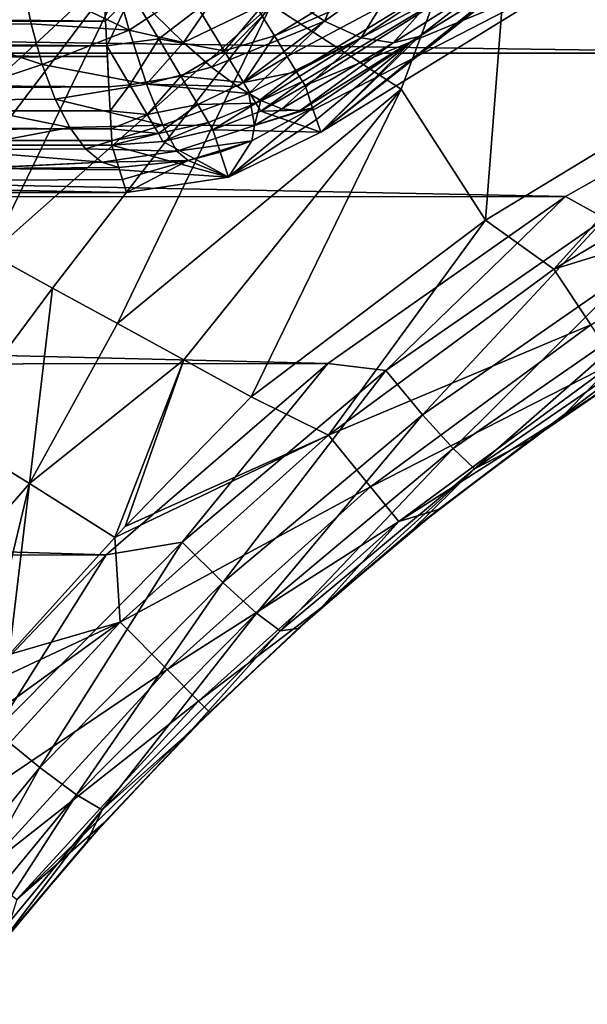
# Model space of a CAD drawing. Header units: metres. Extents: x -104 to 104, y -111 to 38.
# Tile 770 of 848: x 21.11 to 25.25, y -16.93 to -9.74. Entities that reach past the tile are written whole.
import ezdxf

# ---------------------------------------------------------------- set-up
doc = ezdxf.new("R2010")
doc.units = ezdxf.units.M
doc.layers.add('solid_509367_AD153', color=7, linetype='CONTINUOUS')

msp = doc.modelspace()

# ---------------------------------------------------------------- linework, layer by layer
at = {"layer": 'solid_509367_AD153'}
for points in [[(26.327705, -10.100873, 19), (25.414305, -5.484701, 19), (24.766041, -7.913467, 19)], [(22.947355, -9.633344, 19.12536), (23.895781, -10.247494, 19), (24.766041, -7.913467, 19)], [(24.511156, -11.205919, 19), (24.766041, -7.913467, 19), (23.895781, -10.247494, 19)], [(24.511156, -11.205919, 19), (26.327705, -10.100873, 19), (24.766041, -7.913467, 19)], [(22.970797, -9.859602, -14.643127), (24.938831, -8.658772, -14.643127), (22.855658, -9.671851, -14.961401)], [(22.970797, -9.859602, -14.643127), (25.075689, -8.93531, -13.936521), (24.938831, -8.658772, -14.643127)], [(21.097178, -8.856635, 20.092241), (20.066027, -10.994791, 20.092241), (21.971991, -9.223884, 19.495642)], [(23.063219, -10.009925, -14.301331), (25.075689, -8.93531, -13.936521), (22.970797, -9.859602, -14.643127)], [(23.063219, -10.009925, -14.301331), (23.132509, -10.122499, -13.936521), (25.075689, -8.93531, -13.936521)], [(25.075689, -8.93531, -13.936521), (23.132509, -10.122499, -13.936521), (24.473902, -9.411597, -13.178531)], [(20.399841, -9.778029, 8.582768), (20.336533, -9.089787, 8.920916), (21.130432, -9.440571, 8.975268)], [(23.335556, -9.75247, 8.555641), (23.042246, -9.553772, 8.899096), (23.611614, -9.122885, 9.311207)], [(23.335556, -9.75247, 8.555641), (23.611614, -9.122885, 9.311207), (23.943163, -9.322706, 8.985995)], [(28.564024, -9.173207, -18.951962), (26.949268, -9.985374, -18.861515), (-28.472525, -9.21398, -18.948545)], [(-28.472525, -9.21398, -18.948545), (26.949268, -9.985374, -18.861515), (-26.949268, -9.985374, -18.861515)], [(20.066027, -10.994791, 20.092241), (20.468594, -11.21537, 19.766382), (21.971991, -9.223884, 19.495642)], [(20.468594, -11.21537, 19.766382), (20.898083, -11.450701, 19.495642), (21.971991, -9.223884, 19.495642)], [(21.971991, -9.223884, 19.495642), (20.898083, -11.450701, 19.495642), (22.947355, -9.633344, 19.12536)], [(22.308317, -9.909173, 8.7273), (22.094971, -9.698117, 8.925261), (22.735659, -9.284615, 9.176643)], [(22.308317, -9.909173, 8.7273), (22.735659, -9.284615, 9.176643), (23.042246, -9.553772, 8.899096)], [(23.604164, -9.872968, 8.159657), (23.335556, -9.75247, 8.555641), (23.943163, -9.322706, 8.985995)], [(23.604164, -9.872968, 8.159657), (23.943163, -9.322706, 8.985995), (24.258699, -9.436598, 8.607736)], [(21.911497, -9.818044, 8.855684), (21.130432, -9.440571, 8.975268), (21.780434, -9.348162, 9.133026)], [(21.911497, -9.818044, 8.855684), (21.780434, -9.348162, 9.133026), (22.094971, -9.698117, 8.925261)], [(23.132509, -10.122499, -13.936521), (23.176184, -10.193323, -13.562516), (24.473902, -9.411597, -13.178531)], [(23.176184, -10.193323, -13.562516), (23.194445, -10.22304, -13.178531), (24.473902, -9.411597, -13.178531)], [(24.473902, -9.411597, -13.178531), (23.194445, -10.22304, -13.178531), (25.226744, -9.380466)], [(23.254318, -10.398926, -6.34313), (25.226744, -9.380466), (23.194445, -10.22304, -13.178531)], [(23.254318, -10.398926, -6.34313), (23.310114, -10.562106), (25.226744, -9.380466)], [(25.226744, -9.380466), (23.310114, -10.562106), (24.791952, -9.391329, 7.75441)], [(23.310114, -10.562106), (24.681936, -9.456998, 7.675957), (24.791952, -9.391329, 7.75441)], [(24.026901, -9.863764, 7.27264), (24.791952, -9.391329, 7.75441), (24.681936, -9.456998, 7.675957)], [(24.545319, -9.459904, 8.191897), (24.791952, -9.391329, 7.75441), (24.026901, -9.863764, 7.27264)], [(21.739904, -9.752552, -15.24825), (21.72493, -9.458522, -15.49999), (4.025597, -9.567732, -15.414058)], [(20.399841, -9.778029, 8.582768), (21.130432, -9.440571, 8.975268), (21.196682, -9.771515, 8.787728)], [(21.911497, -9.818044, 8.855684), (21.196682, -9.771515, 8.787728), (21.130432, -9.440571, 8.975268)], [(21.932505, -9.554771, -15.414175), (21.72493, -9.458522, -15.49999), (21.739904, -9.752552, -15.24825)], [(23.310114, -10.562106), (24.026901, -9.863764, 7.27264), (24.681936, -9.456998, 7.675957)], [(23.837606, -9.910572, 7.72657), (23.604164, -9.872968, 8.159657), (24.258699, -9.436598, 8.607736)], [(23.837606, -9.910572, 7.72657), (24.258699, -9.436598, 8.607736), (24.545319, -9.459904, 8.191897)], [(23.837606, -9.910572, 7.72657), (24.545319, -9.459904, 8.191897), (24.026901, -9.863764, 7.27264)], [(21.932505, -9.554771, -15.414175), (21.739904, -9.752552, -15.24825), (21.749178, -9.93355, -15.055552)], [(22.12731, -9.8816, -15.071203), (21.932505, -9.554771, -15.414175), (21.749178, -9.93355, -15.055552)], [(22.417925, -9.660748, -15.207088), (21.932505, -9.554771, -15.414175), (22.12731, -9.8816, -15.071203)], [(22.511904, -10.087418, 8.490593), (22.308317, -9.909173, 8.7273), (23.042246, -9.553772, 8.899096)], [(22.511904, -10.087418, 8.490593), (23.042246, -9.553772, 8.899096), (23.335556, -9.75247, 8.555641)], [(21.739904, -9.752552, -15.24825), (4.025597, -9.567732, -15.414058), (3.993805, -9.759717, -15.241243)], [(20.898083, -11.450701, 19.495642), (21.353262, -11.700107, 19.280584), (22.947355, -9.633344, 19.12536)], [(21.353262, -11.700107, 19.280584), (21.825775, -11.959012, 19.12536), (22.947355, -9.633344, 19.12536)], [(22.947355, -9.633344, 19.12536), (21.825775, -11.959012, 19.12536), (23.895781, -10.247494, 19)], [(21.911497, -9.818044, 8.855684), (22.094971, -9.698117, 8.925261), (22.308317, -9.909173, 8.7273)], [(22.603632, -9.967921, -14.775238), (22.417925, -9.660748, -15.207088), (22.12731, -9.8816, -15.071203)], [(22.603632, -9.967921, -14.775238), (22.855658, -9.671851, -14.961401), (22.417925, -9.660748, -15.207088)], [(22.603632, -9.967921, -14.775238), (22.970797, -9.859602, -14.643127), (22.855658, -9.671851, -14.961401)], [(21.749178, -9.93355, -15.055552), (3.993805, -9.759717, -15.241243), (3.964551, -9.935642, -15.053116)], [(21.749178, -9.93355, -15.055552), (21.739904, -9.752552, -15.24825), (3.993805, -9.759717, -15.241243)], [(20.399841, -9.778029, 8.582768), (21.196682, -9.771515, 8.787728), (21.278212, -10.067887, 8.554062)], [(21.911497, -9.818044, 8.855684), (21.278212, -10.067887, 8.554062), (21.196682, -9.771515, 8.787728)], [(22.702013, -10.228891, 8.22011), (22.511904, -10.087418, 8.490593), (23.335556, -9.75247, 8.555641)], [(22.784567, -10.281101, 8.084784), (22.702013, -10.228891, 8.22011), (23.335556, -9.75247, 8.555641)], [(22.784567, -10.281101, 8.084784), (23.335556, -9.75247, 8.555641), (23.604164, -9.872968, 8.159657)], [(20.496313, -10.329058, 8.054477), (20.399841, -9.778029, 8.582768), (21.278212, -10.067887, 8.554062)], [(21.911497, -9.818044, 8.855684), (22.039446, -10.212331, 8.477682), (21.278212, -10.067887, 8.554062)], [(21.911497, -9.818044, 8.855684), (22.308317, -9.909173, 8.7273), (22.039446, -10.212331, 8.477682)], [(22.12731, -9.8816, -15.071203), (21.749178, -9.93355, -15.055552), (21.916977, -10.216411, -14.658484)], [(22.289228, -10.153584, -14.662938), (22.12731, -9.8816, -15.071203), (21.916977, -10.216411, -14.658484)], [(22.039446, -10.212331, 8.477682), (22.308317, -9.909173, 8.7273), (22.511904, -10.087418, 8.490593)], [(22.603632, -9.967921, -14.775238), (22.12731, -9.8816, -15.071203), (22.289228, -10.153584, -14.662938)], [(22.744583, -10.201004, -14.281564), (22.970797, -9.859602, -14.643127), (22.603632, -9.967921, -14.775238)], [(22.744583, -10.201004, -14.281564), (23.063219, -10.009925, -14.301331), (22.970797, -9.859602, -14.643127)], [(22.873077, -10.331589, 7.921209), (22.784567, -10.281101, 8.084784), (23.604164, -9.872968, 8.159657)], [(23.024511, -10.391667, 7.600466), (22.873077, -10.331589, 7.921209), (23.604164, -9.872968, 8.159657)], [(23.024511, -10.391667, 7.600466), (23.604164, -9.872968, 8.159657), (23.837606, -9.910572, 7.72657)], [(23.155285, -10.406383, 7.264422), (23.024511, -10.391667, 7.600466), (23.837606, -9.910572, 7.72657)], [(23.155285, -10.406383, 7.264422), (24.026901, -9.863764, 7.27264), (23.249264, -10.384109, 6.919053)], [(23.155285, -10.406383, 7.264422), (23.837606, -9.910572, 7.72657), (24.026901, -9.863764, 7.27264)], [(23.249264, -10.384109, 6.919053), (24.026901, -9.863764, 7.27264), (23.973038, -9.898455, 7.24406)], [(23.27862, -10.470087, 3.577162), (23.249264, -10.384109, 6.919053), (23.973038, -9.898455, 7.24406)], [(23.310114, -10.562106), (23.27862, -10.470087, 3.577162), (23.973038, -9.898455, 7.24406)], [(23.310114, -10.562106), (23.973038, -9.898455, 7.24406), (24.026901, -9.863764, 7.27264)], [(25.094109, -11.032523, -18.714348), (-26.949268, -9.985374, -18.861515), (26.949268, -9.985374, -18.861515)], [(25.094109, -11.032523, -18.714348), (-25.058313, -11.055702, -18.71109), (-26.949268, -9.985374, -18.861515)], [(21.753204, -10.011206, -14.961402), (3.964551, -9.935642, -15.053116), (3.937857, -10.094446, -14.851059)], [(21.753204, -10.011206, -14.961402), (21.749178, -9.93355, -15.055552), (3.964551, -9.935642, -15.053116)], [(21.764542, -10.230648, -14.644052), (21.749178, -9.93355, -15.055552), (21.753204, -10.011206, -14.961402)], [(21.916977, -10.216411, -14.658484), (21.749178, -9.93355, -15.055552), (21.764542, -10.230648, -14.644052)], [(22.744583, -10.201004, -14.281564), (22.603632, -9.967921, -14.775238), (22.289228, -10.153584, -14.662938)], [(25.382408, -11.191574, -18.662779), (25.094109, -11.032523, -18.714348), (26.949268, -9.985374, -18.861515)], [(21.764542, -10.230648, -14.644052), (21.753204, -10.011206, -14.961402), (3.937857, -10.094446, -14.851059)], [(22.744583, -10.201004, -14.281564), (23.132509, -10.122499, -13.936521), (23.063219, -10.009925, -14.301331)], [(21.764542, -10.230648, -14.644052), (3.937857, -10.094446, -14.851059), (3.914363, -10.235183, -14.636473)], [(20.496313, -10.329058, 8.054477), (21.278212, -10.067887, 8.554062), (21.373074, -10.322621, 8.279844)], [(22.039446, -10.212331, 8.477682), (21.373074, -10.322621, 8.279844), (21.278212, -10.067887, 8.554062)], [(22.039446, -10.212331, 8.477682), (22.511904, -10.087418, 8.490593), (22.702013, -10.228891, 8.22011)], [(22.834949, -10.350395, -13.74349), (23.132509, -10.122499, -13.936521), (22.744583, -10.201004, -14.281564)], [(22.834949, -10.350395, -13.74349), (23.176184, -10.193323, -13.562516), (23.132509, -10.122499, -13.936521)], [(25.0091, -11.562736, 18.885818), (26.327705, -10.100873, 19), (24.511156, -11.205919, 19)], [(25.0091, -11.562736, 18.885818), (26.763876, -10.518106, 18.885818), (26.327705, -10.100873, 19)], [(22.289228, -10.153584, -14.662938), (21.916977, -10.216411, -14.658484), (22.043577, -10.433118, -14.202438)], [(22.412067, -10.360126, -14.201756), (22.289228, -10.153584, -14.662938), (22.043577, -10.433118, -14.202438)], [(22.744583, -10.201004, -14.281564), (22.289228, -10.153584, -14.662938), (22.412067, -10.360126, -14.201756)], [(22.834949, -10.350395, -13.74349), (22.744583, -10.201004, -14.281564), (22.412067, -10.360126, -14.201756)], [(22.834949, -10.350395, -13.74349), (22.870913, -10.409814, -13.180808), (23.176184, -10.193323, -13.562516)], [(23.176184, -10.193323, -13.562516), (22.870913, -10.409814, -13.180808), (23.194445, -10.22304, -13.178531)], [(21.764542, -10.230648, -14.644052), (3.914363, -10.235183, -14.636473), (3.894193, -10.356903, -14.410979)], [(21.773577, -10.407473, -14.301332), (21.764542, -10.230648, -14.644052), (3.894193, -10.356903, -14.410979)], [(22.039446, -10.212331, 8.477682), (22.157202, -10.511443, 8.017916), (21.373074, -10.322621, 8.279844)], [(21.916977, -10.216411, -14.658484), (21.764542, -10.230648, -14.644052), (21.773577, -10.407473, -14.301332)], [(22.043577, -10.433118, -14.202438), (21.916977, -10.216411, -14.658484), (21.773577, -10.407473, -14.301332)], [(21.825775, -11.959012, 19.12536), (22.310553, -12.224636, 19.031439), (23.895781, -10.247494, 19)], [(22.039446, -10.212331, 8.477682), (22.702013, -10.228891, 8.22011), (22.784567, -10.281101, 8.084784)], [(22.039446, -10.212331, 8.477682), (22.784567, -10.281101, 8.084784), (22.157202, -10.511443, 8.017916)], [(22.310553, -12.224636, 19.031439), (22.801504, -12.493655, 19), (23.895781, -10.247494, 19)], [(24.511156, -11.205919, 19), (23.895781, -10.247494, 19), (22.801504, -12.493655, 19)], [(22.870913, -10.409814, -13.180808), (23.254318, -10.398926, -6.34313), (23.194445, -10.22304, -13.178531)], [(20.496313, -10.329058, 8.054477), (21.373074, -10.322621, 8.279844), (21.479008, -10.529638, 7.971615)], [(20.616806, -10.690676, 7.386085), (20.496313, -10.329058, 8.054477), (21.479008, -10.529638, 7.971615)], [(22.157202, -10.511443, 8.017916), (21.479008, -10.529638, 7.971615), (21.373074, -10.322621, 8.279844)], [(22.825014, -10.514986, 7.536362), (22.157202, -10.511443, 8.017916), (22.784567, -10.281101, 8.084784)], [(22.825014, -10.514986, 7.536362), (22.784567, -10.281101, 8.084784), (22.873077, -10.331589, 7.921209)], [(22.825014, -10.514986, 7.536362), (22.873077, -10.331589, 7.921209), (23.024511, -10.391667, 7.600466)], [(21.773577, -10.407473, -14.301332), (3.894193, -10.356903, -14.410979), (3.877223, -10.458802, -14.176269)], [(21.780291, -10.538837, -13.938871), (21.773577, -10.407473, -14.301332), (3.877223, -10.458802, -14.176269)], [(22.043577, -10.433118, -14.202438), (21.773577, -10.407473, -14.301332), (21.780291, -10.538837, -13.938871)], [(22.412067, -10.360126, -14.201756), (22.043577, -10.433118, -14.202438), (22.12525, -10.573157, -13.703609)], [(22.490992, -10.492941, -13.702319), (22.412067, -10.360126, -14.201756), (22.12525, -10.573157, -13.703609)], [(22.834949, -10.350395, -13.74349), (22.412067, -10.360126, -14.201756), (22.490992, -10.492941, -13.702319)], [(22.834949, -10.350395, -13.74349), (22.490992, -10.492941, -13.702319), (22.522781, -10.54643, -13.181573)], [(22.834949, -10.350395, -13.74349), (22.522781, -10.54643, -13.181573), (22.870913, -10.409814, -13.180808)], [(22.870913, -10.409814, -13.180808), (22.522781, -10.54643, -13.181573), (23.310114, -10.562106)], [(22.635113, -10.889918, 0.000006), (23.249264, -10.384109, 6.919053), (23.27862, -10.470087, 3.577162)], [(22.806322, -10.625669, 6.922114), (23.249264, -10.384109, 6.919053), (22.635113, -10.889918, 0.000006)], [(22.825014, -10.514986, 7.536362), (23.249264, -10.384109, 6.919053), (22.806322, -10.625669, 6.922114)], [(22.825014, -10.514986, 7.536362), (23.155285, -10.406383, 7.264422), (23.249264, -10.384109, 6.919053)], [(22.825014, -10.514986, 7.536362), (23.024511, -10.391667, 7.600466), (23.155285, -10.406383, 7.264422)], [(22.870913, -10.409814, -13.180808), (23.310114, -10.562106), (23.254318, -10.398926, -6.34313)], [(21.780291, -10.538837, -13.938871), (3.877223, -10.458802, -14.176269), (3.863715, -10.540281, -13.933897)], [(22.12525, -10.573157, -13.703609), (22.043577, -10.433118, -14.202438), (21.780291, -10.538837, -13.938871)], [(22.635113, -10.889918, 0.000006), (23.27862, -10.470087, 3.577162), (23.310114, -10.562106)], [(21.780291, -10.538837, -13.938871), (3.863715, -10.540281, -13.933897), (3.853759, -10.600803, -13.685574)], [(21.784533, -10.622641, -13.562516), (21.780291, -10.538837, -13.938871), (3.853759, -10.600803, -13.685574)], [(20.616806, -10.690676, 7.386085), (21.479008, -10.529638, 7.971615), (21.593485, -10.684002, 7.636727)], [(22.157202, -10.511443, 8.017916), (21.593485, -10.684002, 7.636727), (21.479008, -10.529638, 7.971615)], [(22.157202, -10.511443, 8.017916), (22.258833, -10.700317, 7.499537), (21.593485, -10.684002, 7.636727)], [(22.12525, -10.573157, -13.703609), (21.780291, -10.538837, -13.938871), (21.784533, -10.622641, -13.562516)], [(22.490992, -10.492941, -13.702319), (22.12525, -10.573157, -13.703609), (22.158169, -10.629605, -13.180805)], [(22.825014, -10.514986, 7.536362), (22.258833, -10.700317, 7.499537), (22.157202, -10.511443, 8.017916)], [(22.490992, -10.492941, -13.702319), (22.158169, -10.629605, -13.180805), (22.522781, -10.54643, -13.181573)], [(22.635113, -10.889918, 0.000006), (22.522781, -10.54643, -13.181573), (22.158169, -10.629605, -13.180805)], [(22.825014, -10.514986, 7.536362), (22.806322, -10.625669, 6.922114), (22.258833, -10.700317, 7.499537)], [(22.635113, -10.889918, 0.000006), (23.310114, -10.562106), (22.522781, -10.54643, -13.181573)], [(26.992298, -10.948271, 18.560244), (26.763876, -10.518106, 18.885818), (25.0091, -11.562736, 18.885818)], [(21.784533, -10.622641, -13.562516), (3.844235, -10.65748, -13.178531), (21.786354, -10.65748, -13.178531)], [(21.784533, -10.622641, -13.562516), (3.847265, -10.63995, -13.433172), (3.844235, -10.65748, -13.178531)], [(21.784533, -10.622641, -13.562516), (3.853759, -10.600803, -13.685574), (3.847265, -10.63995, -13.433172)], [(22.12525, -10.573157, -13.703609), (21.784533, -10.622641, -13.562516), (21.786354, -10.65748, -13.178531)], [(22.12525, -10.573157, -13.703609), (21.786354, -10.65748, -13.178531), (22.158169, -10.629605, -13.180805)], [(22.635113, -10.889918, 0.000006), (22.158169, -10.629605, -13.180805), (21.786354, -10.65748, -13.178531)], [(22.258833, -10.700317, 7.499537), (22.806322, -10.625669, 6.922114), (22.342262, -10.769701, 6.922131)], [(22.342262, -10.769701, 6.922131), (22.806322, -10.625669, 6.922114), (22.576212, -10.709462, 6.92286)], [(22.576212, -10.709462, 6.92286), (22.806322, -10.625669, 6.922114), (22.635113, -10.889918, 0.000006)], [(21.893227, -11.002572), (3.844235, -10.65748, -13.178531), (3.499143, -11.002572)], [(21.841686, -10.836474, -6.343018), (21.786354, -10.65748, -13.178531), (3.844235, -10.65748, -13.178531)], [(21.893227, -11.002572), (21.841686, -10.836474, -6.343018), (3.844235, -10.65748, -13.178531)], [(20.616806, -10.690676, 7.386085), (21.593485, -10.684002, 7.636727), (21.713779, -10.782029, 7.283168)], [(20.616806, -10.690676, 7.386085), (21.713779, -10.782029, 7.283168), (20.751848, -10.828656, 6.641597)], [(22.258833, -10.700317, 7.499537), (21.713779, -10.782029, 7.283168), (21.593485, -10.684002, 7.636727)], [(22.258833, -10.700317, 7.499537), (22.342262, -10.769701, 6.922131), (21.713779, -10.782029, 7.283168)], [(22.635113, -10.889918, 0.000006), (21.786354, -10.65748, -13.178531), (21.841686, -10.836474, -6.343018)], [(21.713779, -10.782029, 7.283168), (22.342262, -10.769701, 6.922131), (21.837025, -10.821421, 6.917885)], [(22.342262, -10.769701, 6.922131), (21.864138, -10.908901, 3.577162), (21.837025, -10.821421, 6.917885)], [(22.342262, -10.769701, 6.922131), (21.893227, -11.002572), (21.864138, -10.908901, 3.577162)], [(22.342262, -10.769701, 6.922131), (22.635113, -10.889918, 0.000006), (21.893227, -11.002572)], [(22.342262, -10.769701, 6.922131), (22.576212, -10.709462, 6.92286), (22.635113, -10.889918, 0.000006)], [(20.796463, -10.828452, 6.649361), (21.837025, -10.821421, 6.917885), (3.499143, -11.002572)], [(21.864138, -10.908901, 3.577162), (3.499143, -11.002572), (21.837025, -10.821421, 6.917885)], [(21.713779, -10.782029, 7.283168), (20.796463, -10.828452, 6.649361), (20.751848, -10.828656, 6.641597)], [(21.713779, -10.782029, 7.283168), (21.837025, -10.821421, 6.917885), (20.796463, -10.828452, 6.649361)], [(22.635113, -10.889918, 0.000006), (21.841686, -10.836474, -6.343018), (21.893227, -11.002572)], [(21.864138, -10.908901, 3.577162), (21.893227, -11.002572), (3.499143, -11.002572)], [(25.278366, -11.968587, 18.560244), (26.992298, -10.948271, 18.560244), (25.0091, -11.562736, 18.885818)], [(25.094109, -11.032523, -18.714348), (23.361099, -12.251244, -18.543068), (-25.058313, -11.055702, -18.71109)], [(23.361099, -12.251244, -18.543068), (-23.297436, -12.301003, -18.536074), (-25.058313, -11.055702, -18.71109)], [(23.784292, -12.302336, -18.504496), (23.361099, -12.251244, -18.543068), (25.094109, -11.032523, -18.714348)], [(25.382408, -11.191574, -18.662779), (23.784292, -12.302336, -18.504496), (25.094109, -11.032523, -18.714348)], [(23.364506, -12.773437, 18.885818), (24.511156, -11.205919, 19), (22.801504, -12.493655, 19)], [(23.364506, -12.773437, 18.885818), (25.0091, -11.562736, 18.885818), (24.511156, -11.205919, 19)], [(24.051022, -12.62472, -18.291731), (23.784292, -12.302336, -18.504496), (25.382408, -11.191574, -18.662779)], [(25.616535, -11.538247, -18.449839), (24.051022, -12.62472, -18.291731), (25.382408, -11.191574, -18.662779)], [(20.572428, -12.749293, 19.31904), (21.353262, -11.700107, 19.280584), (20.898083, -11.450701, 19.495642)], [(25.278366, -11.968587, 18.560244), (25.0091, -11.562736, 18.885818), (23.364506, -12.773437, 18.885818)], [(24.27356, -12.872108, -17.96064), (24.051022, -12.62472, -18.291731), (25.616535, -11.538247, -18.449839)], [(25.812473, -11.806848, -18.118475), (24.27356, -12.872108, -17.96064), (25.616535, -11.538247, -18.449839)], [(21.184557, -13.127048, 19.102432), (21.353262, -11.700107, 19.280584), (20.572428, -12.749293, 19.31904)], [(21.184557, -13.127048, 19.102432), (21.825775, -11.959012, 19.12536), (21.353262, -11.700107, 19.280584)], [(24.430113, -13.020271, -17.543648), (24.27356, -12.872108, -17.96064), (25.812473, -11.806848, -18.118475)], [(25.951033, -11.971071, -17.701136), (24.430113, -13.020271, -17.543648), (25.812473, -11.806848, -18.118475)], [(21.184557, -13.127048, 19.102432), (22.310553, -12.224636, 19.031439), (21.825775, -11.959012, 19.12536)], [(23.672049, -13.15111, 18.560244), (25.278366, -11.968587, 18.560244), (23.364506, -12.773437, 18.885818)], [(25.458147, -12.239565, 18.072937), (25.278366, -11.968587, 18.560244), (23.672049, -13.15111, 18.560244)], [(25.951033, -11.971071, -17.701136), (24.836384, -12.809396, -17.12038), (24.430113, -13.020271, -17.543648)], [(25.951033, -11.971071, -17.701136), (25.734715, -12.194516, -17.212904), (24.836384, -12.809396, -17.12038)], [(25.990179, -12.032409, 17.5), (25.060547, -12.649175, 17.5), (25.734715, -12.194516, -17.212904)], [(25.458147, -12.239565, 18.072937), (25.060547, -12.649175, 17.5), (25.990179, -12.032409, 17.5)], [(25.060547, -12.649175, 17.5), (24.836384, -12.809396, -17.12038), (25.734715, -12.194516, -17.212904)], [(23.361099, -12.251244, -18.543068), (21.743666, -13.646845, -18.346928), (-23.297436, -12.301003, -18.536074)], [(21.184557, -13.127048, 19.102432), (21.80637, -13.521348, 18.996389), (22.310553, -12.224636, 19.031439)], [(22.29818, -13.553943, -18.326021), (21.743666, -13.646845, -18.346928), (23.361099, -12.251244, -18.543068)], [(22.310553, -12.224636, 19.031439), (21.80637, -13.521348, 18.996389), (21.882647, -13.439565, 18.996845)], [(22.310553, -12.224636, 19.031439), (21.882647, -13.439565, 18.996845), (22.801504, -12.493655, 19)], [(23.784292, -12.302336, -18.504496), (22.29818, -13.553943, -18.326021), (23.361099, -12.251244, -18.543068)], [(23.877386, -13.403273, 18.072937), (25.458147, -12.239565, 18.072937), (23.672049, -13.15111, 18.560244)], [(23.877386, -13.403273, 18.072937), (25.060547, -12.649175, 17.5), (25.458147, -12.239565, 18.072937)], [(21.743666, -13.646845, -18.346928), (-21.65933, -13.728402, -18.335466), (-23.297436, -12.301003, -18.536074)], [(22.594864, -13.849128, -18.113445), (22.29818, -13.553943, -18.326021), (23.784292, -12.302336, -18.504496)], [(24.051022, -12.62472, -18.291731), (22.594864, -13.849128, -18.113445), (23.784292, -12.302336, -18.504496)], [(23.364506, -12.773437, 18.885818), (22.801504, -12.493655, 19), (21.882647, -13.439565, 18.996845)], [(22.84153, -14.072897, -17.782648), (22.594864, -13.849128, -18.113445), (24.051022, -12.62472, -18.291731)], [(24.27356, -12.872108, -17.96064), (22.84153, -14.072897, -17.782648), (24.051022, -12.62472, -18.291731)], [(23.877386, -13.403273, 18.072937), (24.166746, -13.316822, 17.5), (25.060547, -12.649175, 17.5)], [(25.060547, -12.649175, 17.5), (24.166746, -13.316822, 17.5), (24.836384, -12.809396, -17.12038)], [(21.184557, -13.127048, 19.102432), (20.572428, -12.749293, 19.31904), (20.250351, -14.203697, 19.122278)], [(23.364506, -12.773437, 18.885818), (21.882647, -13.439565, 18.996845), (21.80637, -13.521348, 18.996389)], [(21.845753, -14.138679, 18.885818), (23.364506, -12.773437, 18.885818), (21.80637, -13.521348, 18.996389)], [(23.672049, -13.15111, 18.560244), (23.364506, -12.773437, 18.885818), (21.845753, -14.138679, 18.885818)], [(24.166746, -13.316822, 17.5), (23.971621, -13.473232, -17.020384), (24.836384, -12.809396, -17.12038)], [(24.430113, -13.020271, -17.543648), (24.836384, -12.809396, -17.12038), (23.971621, -13.473232, -17.020384)], [(23.014023, -14.203336, -17.366024), (22.84153, -14.072897, -17.782648), (24.27356, -12.872108, -17.96064)], [(24.430113, -13.020271, -17.543648), (23.014023, -14.203336, -17.366024), (24.27356, -12.872108, -17.96064)], [(24.430113, -13.020271, -17.543648), (23.143089, -14.184314, -16.912741), (23.014023, -14.203336, -17.366024)], [(24.430113, -13.020271, -17.543648), (23.971621, -13.473232, -17.020384), (23.143089, -14.184314, -16.912741)], [(21.184557, -13.127048, 19.102432), (20.250351, -14.203697, 19.122278), (20.827007, -14.615049, 18.990469)], [(21.184557, -13.127048, 19.102432), (20.827007, -14.615049, 18.990469), (21.036846, -14.374135, 18.991558)], [(21.184557, -13.127048, 19.102432), (21.036846, -14.374135, 18.991558), (21.80637, -13.521348, 18.996389)], [(22.188644, -14.484575, 18.560244), (23.672049, -13.15111, 18.560244), (21.845753, -14.138679, 18.885818)], [(23.877386, -13.403273, 18.072937), (23.672049, -13.15111, 18.560244), (22.188644, -14.484575, 18.560244)], [(24.166746, -13.316822, 17.5), (23.31156, -14.033272, 17.5), (23.971621, -13.473232, -17.020384)], [(23.877386, -13.403273, 18.072937), (23.31156, -14.033272, 17.5), (24.166746, -13.316822, 17.5)], [(22.417585, -14.715523, 18.072937), (23.877386, -13.403273, 18.072937), (22.188644, -14.484575, 18.560244)], [(22.417585, -14.715523, 18.072937), (23.31156, -14.033272, 17.5), (23.877386, -13.403273, 18.072937)], [(23.31156, -14.033272, 17.5), (23.143089, -14.184314, -16.912741), (23.971621, -13.473232, -17.020384)], [(22.29818, -13.553943, -18.326021), (20.936043, -14.93489, -18.128994), (21.743666, -13.646845, -18.346928)], [(21.259783, -15.200273, -17.916607), (20.936043, -14.93489, -18.128994), (22.29818, -13.553943, -18.326021)], [(21.845753, -14.138679, 18.885818), (21.80637, -13.521348, 18.996389), (21.036846, -14.374135, 18.991558)], [(22.594864, -13.849128, -18.113445), (21.259783, -15.200273, -17.916607), (22.29818, -13.553943, -18.326021)], [(21.743666, -13.646845, -18.346928), (20.274202, -15.193457, -18.129566), (-21.65933, -13.728402, -18.335466)], [(20.936043, -14.93489, -18.128994), (20.274202, -15.193457, -18.129566), (21.743666, -13.646845, -18.346928)], [(21.527899, -15.398329, -17.586105), (21.259783, -15.200273, -17.916607), (22.594864, -13.849128, -18.113445)], [(22.84153, -14.072897, -17.782648), (21.527899, -15.398329, -17.586105), (22.594864, -13.849128, -18.113445)], [(21.714134, -15.509663, -17.169853), (21.527899, -15.398329, -17.586105), (22.84153, -14.072897, -17.782648)], [(23.014023, -14.203336, -17.366024), (21.714134, -15.509663, -17.169853), (22.84153, -14.072897, -17.782648)], [(22.417585, -14.715523, 18.072937), (22.497654, -14.796292, 17.5), (23.31156, -14.033272, 17.5)], [(23.31156, -14.033272, 17.5), (22.497654, -14.796292, 17.5), (23.143089, -14.184314, -16.912741)], [(21.845753, -14.138679, 18.885818), (20.827007, -14.615049, 18.990469), (20.256353, -15.292305, 18.988449)], [(20.46731, -15.645458, 18.885818), (21.845753, -14.138679, 18.885818), (20.256353, -15.292305, 18.988449)], [(22.188644, -14.484575, 18.560244), (21.845753, -14.138679, 18.885818), (20.46731, -15.645458, 18.885818)], [(21.845753, -14.138679, 18.885818), (21.036846, -14.374135, 18.991558), (20.827007, -14.615049, 18.990469)], [(23.014023, -14.203336, -17.366024), (22.353745, -14.940412, -16.798357), (21.714134, -15.509663, -17.169853)], [(22.497654, -14.796292, 17.5), (22.353745, -14.940412, -16.798357), (23.143089, -14.184314, -16.912741)], [(23.014023, -14.203336, -17.366024), (23.143089, -14.184314, -16.912741), (22.353745, -14.940412, -16.798357)], [(20.842285, -15.956285, 18.560244), (22.188644, -14.484575, 18.560244), (20.46731, -15.645458, 18.885818)], [(22.417585, -14.715523, 18.072937), (22.188644, -14.484575, 18.560244), (20.842285, -15.956285, 18.560244)], [(21.092648, -16.163816, 18.072937), (22.417585, -14.715523, 18.072937), (20.842285, -15.956285, 18.560244)], [(21.092648, -16.163816, 18.072937), (22.497654, -14.796292, 17.5), (22.417585, -14.715523, 18.072937)], [(21.092648, -16.163816, 18.072937), (21.72756, -15.603508, 17.5), (22.497654, -14.796292, 17.5)], [(22.497654, -14.796292, 17.5), (21.72756, -15.603508, 17.5), (22.353745, -14.940412, -16.798357)], [(21.259783, -15.200273, -17.916607), (20.056412, -16.666418, -17.702883), (20.936043, -14.93489, -18.128994)], [(21.72756, -15.603508, 17.5), (21.606428, -15.73902, -16.678082), (22.353745, -14.940412, -16.798357)], [(21.714134, -15.509663, -17.169853), (22.353745, -14.940412, -16.798357), (21.606428, -15.73902, -16.678082)], [(20.343132, -16.83699, -17.372673), (20.056412, -16.666418, -17.702883), (21.259783, -15.200273, -17.916607)], [(21.527899, -15.398329, -17.586105), (20.343132, -16.83699, -17.372673), (21.259783, -15.200273, -17.916607)], [(20.540806, -16.928133, -16.956789), (20.343132, -16.83699, -17.372673), (21.527899, -15.398329, -17.586105)], [(21.714134, -15.509663, -17.169853), (20.540806, -16.928133, -16.956789), (21.527899, -15.398329, -17.586105)], [(21.714134, -15.509663, -17.169853), (20.903776, -16.577427, -16.551342), (20.540806, -16.928133, -16.956789)], [(21.714134, -15.509663, -17.169853), (21.606428, -15.73902, -16.678082), (20.903776, -16.577427, -16.551342)], [(21.72756, -15.603508, 17.5), (21.003675, -16.45241, 17.5), (21.606428, -15.73902, -16.678082)], [(21.092648, -16.163816, 18.072937), (21.003675, -16.45241, 17.5), (21.72756, -15.603508, 17.5)], [(21.003675, -16.45241, 17.5), (20.903776, -16.577427, -16.551342), (21.606428, -15.73902, -16.678082)]]:
    msp.add_3dface(points, dxfattribs=at)

doc.saveas('drawing.dxf')
